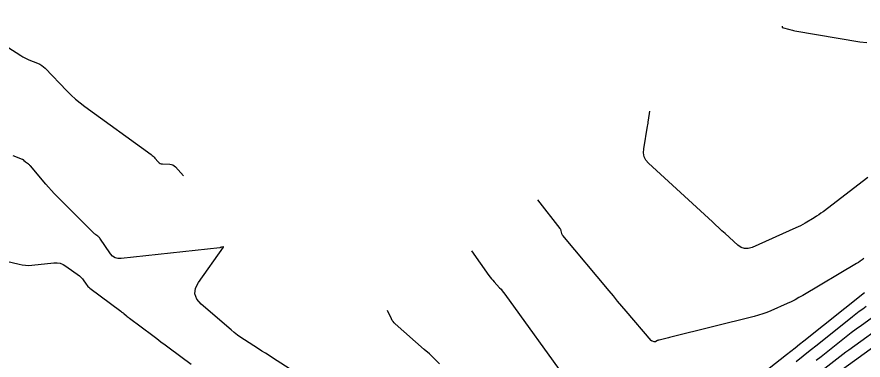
# Model space of a CAD drawing. Extents: x 1005228 to 1008882, y 1883389 to 1885754.
# Drawn here: x 1007516.7 to 1007802.3, y 1885089.2 to 1885205.1 of the extents above; entities that cross this region are included whole.
import ezdxf

# ---------------------------------------------------------------- set-up
doc = ezdxf.new("R2010")
doc.units = 0
doc.layers.add('C-ANNO-NOTE', color=7, linetype='Continuous')
doc.layers.add('S_BRIDGE', color=7, linetype='Continuous')

msp = doc.modelspace()

# ---------------------------------------------------------------- linework, layer by layer
at = {"layer": 'C-ANNO-NOTE'}
for points in [[(1007497.61, 1885205.07), (1007518.02, 1885192.02), (1007518.69, 1885191.61), (1007519.38, 1885191.24), (1007520.08, 1885190.9), (1007520.81, 1885190.59), (1007523.73, 1885189.43), (1007524.44, 1885189.1), (1007525.1, 1885188.71), (1007525.72, 1885188.24), (1007526.28, 1885187.71), (1007533.59, 1885180.1), (1007535.02, 1885178.68), (1007536.5, 1885177.32), (1007538.05, 1885176.03), (1007539.66, 1885174.81), (1007562.07, 1885158.57), (1007562.4, 1885158.31), (1007562.73, 1885158.03), (1007563.03, 1885157.73), (1007563.32, 1885157.41), (1007564.43, 1885156.11), (1007564.72, 1885155.82), (1007565.06, 1885155.61), (1007565.43, 1885155.48), (1007565.84, 1885155.42), (1007568.37, 1885155.33), (1007568.92, 1885155.26), (1007569.41, 1885155.09), (1007569.85, 1885154.81), (1007570.25, 1885154.44), (1007572.91, 1885151.38)], [(1007774.98, 1885201.89), (1007774.98, 1885201.58), (1007774.98, 1885201.53), (1007775, 1885201.49), (1007775.03, 1885201.46), (1007775.07, 1885201.45), (1007777.58, 1885200.77), (1007778.02, 1885200.66), (1007778.46, 1885200.56), (1007778.9, 1885200.47), (1007779.34, 1885200.38), (1007801.25, 1885196.64), (1007803.65, 1885196.43)], [(1007803.9, 1885150.87), (1007788.82, 1885139.29), (1007788.1, 1885138.76), (1007787.37, 1885138.24), (1007786.62, 1885137.75), (1007785.86, 1885137.28), (1007782.77, 1885135.45), (1007782, 1885135), (1007781.21, 1885134.58), (1007780.41, 1885134.18), (1007779.6, 1885133.81), (1007764.85, 1885127.26), (1007763.55, 1885126.87), (1007762.32, 1885126.86), (1007761.16, 1885127.25), (1007760.05, 1885128.03), (1007755.76, 1885131.92), (1007754.69, 1885132.89), (1007753.62, 1885133.87), (1007752.55, 1885134.85), (1007751.49, 1885135.83), (1007729.94, 1885155.68), (1007729.03, 1885156.72), (1007728.45, 1885157.88), (1007728.2, 1885159.15), (1007728.28, 1885160.54), (1007729.58, 1885168.16), (1007729.67, 1885168.67), (1007729.75, 1885169.18), (1007729.83, 1885169.68), (1007729.91, 1885170.19), (1007730.37, 1885173.24)], [(1007611.72, 1885084.38), (1007603.01, 1885089.97), (1007601.82, 1885090.73), (1007600.64, 1885091.49), (1007599.45, 1885092.25), (1007598.26, 1885093.01), (1007593.52, 1885096.05), (1007592.34, 1885096.83), (1007591.2, 1885097.65), (1007590.09, 1885098.51), (1007589.01, 1885099.41), (1007578.91, 1885108.13), (1007577.44, 1885109.8), (1007576.81, 1885111.57), (1007577, 1885113.44), (1007578.01, 1885115.42), (1007586.42, 1885127.33), (1007586.47, 1885127.43), (1007586.48, 1885127.49), (1007586.42, 1885127.5), (1007586.31, 1885127.47), (1007585.75, 1885127.28), (1007585.61, 1885127.24), (1007585.47, 1885127.2), (1007585.32, 1885127.17), (1007585.18, 1885127.15), (1007551.92, 1885123.46), (1007550.84, 1885123.47), (1007549.89, 1885123.74), (1007549.05, 1885124.28), (1007548.34, 1885125.09), (1007544.7, 1885130.36), (1007544.56, 1885130.54), (1007544.41, 1885130.71), (1007544.25, 1885130.86), (1007544.07, 1885131.01), (1007543.33, 1885131.54), (1007543.14, 1885131.68), (1007542.97, 1885131.83), (1007542.8, 1885131.98), (1007542.63, 1885132.14), (1007530.35, 1885144.45), (1007529.36, 1885145.47), (1007528.39, 1885146.5), (1007527.44, 1885147.55), (1007526.51, 1885148.63), (1007521.29, 1885154.76), (1007521.14, 1885154.93), (1007520.97, 1885155.09), (1007520.8, 1885155.25), (1007520.62, 1885155.39), (1007519.68, 1885156.06), (1007519.59, 1885156.13), (1007519.51, 1885156.2), (1007519.42, 1885156.28), (1007519.34, 1885156.36), (1007519.02, 1885156.69), (1007518.94, 1885156.77), (1007518.85, 1885156.84), (1007518.76, 1885156.89), (1007518.65, 1885156.94), (1007515.49, 1885158.2)], [(1007802.57, 1885123.47), (1007801.98, 1885123.03), (1007801.37, 1885122.6), (1007800.75, 1885122.2), (1007800.12, 1885121.81), (1007782, 1885111.03), (1007780.7, 1885110.28), (1007779.39, 1885109.58), (1007778.05, 1885108.91), (1007776.7, 1885108.29), (1007771.23, 1885105.86), (1007769.86, 1885105.28), (1007768.46, 1885104.77), (1007767.04, 1885104.32), (1007765.6, 1885103.92), (1007737.46, 1885096.9), (1007737.04, 1885096.79), (1007736.62, 1885096.69), (1007736.2, 1885096.59), (1007735.77, 1885096.49), (1007733.54, 1885095.97), (1007733.39, 1885095.93), (1007733.24, 1885095.88), (1007733.1, 1885095.82), (1007732.97, 1885095.76), (1007732.43, 1885095.46), (1007732.3, 1885095.4), (1007732.16, 1885095.37), (1007732.01, 1885095.36), (1007731.87, 1885095.39), (1007731.27, 1885095.55), (1007731.12, 1885095.6), (1007730.99, 1885095.66), (1007730.87, 1885095.75), (1007730.76, 1885095.86), (1007722.34, 1885105.76), (1007720.9, 1885107.45), (1007719.47, 1885109.14), (1007718.04, 1885110.84), (1007716.62, 1885112.54), (1007701.01, 1885131.23), (1007700.88, 1885131.4), (1007700.77, 1885131.59), (1007700.69, 1885131.78), (1007700.63, 1885131.99), (1007700.43, 1885132.85), (1007700.37, 1885133.06), (1007700.28, 1885133.25), (1007700.18, 1885133.44), (1007700.06, 1885133.62), (1007692.53, 1885143.28)], [(1007513.22, 1885122.64), (1007517.46, 1885121.55), (1007518.52, 1885121.32), (1007519.59, 1885121.19), (1007520.66, 1885121.16), (1007521.74, 1885121.23), (1007529.22, 1885122.02), (1007530.29, 1885122.04), (1007531.32, 1885121.87), (1007532.29, 1885121.5), (1007533.21, 1885120.95), (1007537.84, 1885117.6), (1007538.2, 1885117.31), (1007538.53, 1885117), (1007538.83, 1885116.67), (1007539.1, 1885116.3), (1007540.15, 1885114.8), (1007540.42, 1885114.43), (1007540.72, 1885114.09), (1007541.05, 1885113.78), (1007541.4, 1885113.49), (1007551.84, 1885105.69), (1007552.09, 1885105.51), (1007552.34, 1885105.31), (1007552.58, 1885105.12), (1007552.81, 1885104.91), (1007553.76, 1885104.1), (1007553.99, 1885103.9), (1007554.24, 1885103.7), (1007554.48, 1885103.51), (1007554.73, 1885103.32), (1007562.57, 1885097.48), (1007563.96, 1885096.44), (1007565.35, 1885095.41), (1007566.74, 1885094.37), (1007568.12, 1885093.33), (1007575.53, 1885087.81)], [(1007659.36, 1885087.97), (1007657.7, 1885089.63), (1007655.99, 1885091.25), (1007654.24, 1885092.82), (1007644.4, 1885101.41), (1007644.02, 1885101.78), (1007643.69, 1885102.17), (1007643.4, 1885102.61), (1007643.16, 1885103.07), (1007641.83, 1885105.97)], [(1007803.38, 1885107.29), (1007802.21, 1885106.43), (1007801.04, 1885105.56), (1007799.89, 1885104.67), (1007798.75, 1885103.77), (1007786.83, 1885094.27), (1007784.46, 1885092.39), (1007782.09, 1885090.51), (1007779.72, 1885088.64)], [(1007809.52, 1885106.53), (1007801.75, 1885100.92), (1007800.01, 1885099.65), (1007798.29, 1885098.36), (1007796.58, 1885097.04), (1007794.89, 1885095.71), (1007788.15, 1885090.34), (1007786.46, 1885089)], [(1007789.46, 1885086.41), (1007793.48, 1885089.61), (1007794.49, 1885090.4), (1007795.51, 1885091.18), (1007796.53, 1885091.95), (1007797.57, 1885092.71), (1007810.93, 1885102.36)], [(1007808.83, 1885095.65), (1007793.39, 1885084.5)]]:
    msp.add_lwpolyline(points, dxfattribs=at)
at = {"layer": 'S_BRIDGE'}
for points in [[(1007670.17, 1885126.05), (1007676.04, 1885117.78), (1007676.45, 1885117.23), (1007676.88, 1885116.68), (1007677.32, 1885116.15), (1007677.79, 1885115.64), (1007679.66, 1885113.6), (1007680.13, 1885113.09), (1007680.57, 1885112.56), (1007681, 1885112.02), (1007681.41, 1885111.46), (1007702.67, 1885081.98)], [(1007770.59, 1885086.43), (1007776.48, 1885091.04), (1007777.95, 1885092.2), (1007779.41, 1885093.36), (1007780.88, 1885094.52), (1007782.34, 1885095.68), (1007802.86, 1885112.03)]]:
    msp.add_lwpolyline(points, dxfattribs=at)

doc.saveas('drawing.dxf')
